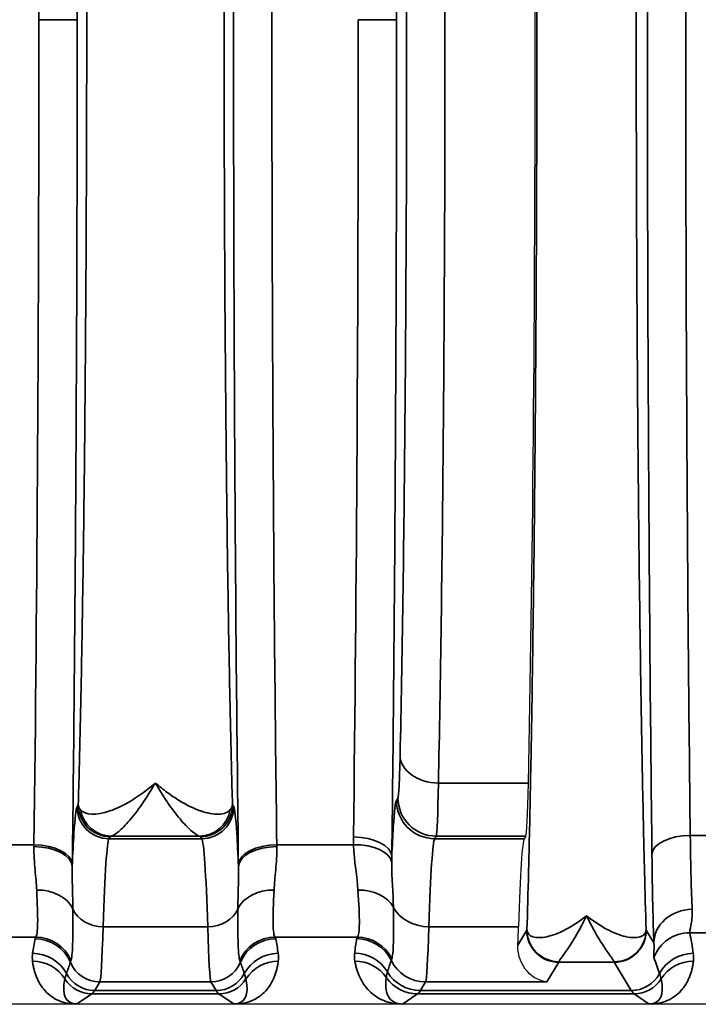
# Model space of a CAD drawing. Header units: millimetres. Extents: x 399 to 6233, y -1870 to 1602.
# Tile 629 of 656: x 5335 to 5346, y 736 to 751. Entities that reach past the tile are written whole.
import ezdxf

# ---------------------------------------------------------------- set-up
doc = ezdxf.new("R2010")
doc.units = ezdxf.units.MM
for name, color, linetype, lineweight in [('AM_5', 3, 'Continuous', 25), ('可見 (ISO)', 7, 'Continuous', 25), ('窄部可見 (ISO)', 7, 'Continuous', 35)]:
    doc.layers.add(name, color=color, linetype=linetype, lineweight=lineweight)
doc.styles.add('尺寸標註', font='romans.shx', dxfattribs={"bigfont": 'CHINESET.SHX'})
doc.dimstyles.new('CNS1$0', dxfattribs={"dimtxt": 2.5, "dimasz": 2.5, "dimexe": 1, "dimexo": 1, "dimgap": 1.5, "dimtad": 1, "dimtoh": 1, "dimdec": 1, "dimdsep": 46, "dimtxsty": '尺寸標註', "dimcen": 0, "dimclrd": 2, "dimclre": 2, "dimclrt": 1, "dimadec": 0, "dimazin": 2, "dimtp": 0.1, "dimtm": 0.1, "dimtfac": 0.71, "dimtdec": 1, "dimtmove": 0, "dimatfit": 0, "dimfxl": 0, "dimlwd": 13, "dimlwe": 13, "dimarcsym": 0})

# ---------------------------------------------------------------- blocks, each defined once
blk = doc.blocks.new('*D307')
at = {"layer": 'AM_5', "color": 2, "lineweight": 13}
for p, q in [((5314.686, 750.079), (5314.686, 719.715)), ((5530.199, 744.193), (5530.199, 719.715)), ((5317.186, 720.715), (5527.699, 720.715))]:
    blk.add_line(p, q, dxfattribs=at)
at = {"layer": 'AM_5', "color": 2, "lineweight": -2}
for points in [[(5317.186, 721.132), (5317.186, 720.298), (5314.686, 720.715)], [(5527.699, 721.132), (5527.699, 720.298), (5530.199, 720.715)]]:
    blk.add_solid(points, dxfattribs=at)
at = {"layer": 'Defpoints', "color": 0, "lineweight": -2}
for p in [(5314.686, 751.079), (5530.199, 745.193), (5530.199, 720.715)]:
    blk.add_point(p, dxfattribs=at)
at = {"layer": 'AM_5', "color": 1, "insert": (5422.443, 723.465), "char_height": 2.5, "attachment_point": 5, "style": '尺寸標註'}
blk.add_mtext('215.5', dxfattribs=at)

msp = doc.modelspace()

# ---------------------------------------------------------------- linework, layer by layer
at = {"layer": '可見 (ISO)'}
for p, q in [((5342.935, 738.305), (5342.911, 738.265)), ((5336.296, 736.329), (5336.296, 736.329)), ((5337.976, 736.329), (5337.976, 736.329)), ((5341.395, 736.329), (5341.395, 736.329)), ((5435.136, 735.679), (5330.636, 735.679))]:
    msp.add_line(p, q, dxfattribs=at)
for centre, major_axis, ratio, start_param, end_param in [((5342.736, 751.079), (0, -16.531), 0.020947, 0.763507, 2.378086), ((5342.932, 741.304), (0, -3), 0.020947, 0.034907, 0.763507), ((5342.916, 730.27), (0, 8), 0.020947, 0.034907, 0.596976), ((5342.763, 741.023), (0, -5.001), 0.020942, 0.485675, 0.596874)]:
    msp.add_ellipse(centre, major_axis=major_axis, ratio=ratio, start_param=start_param, end_param=end_param, dxfattribs=at)
for points, knots in [([(5343.267, 736.025), (5343.163, 736.037), (5343.049, 736.089), (5342.871, 736.286), (5342.805, 736.429), (5342.812, 736.6)], [-0.6655719, -0.6655719, -0.6655719, -0.6655719, -0.555783, -0.555783, -0.4460779, -0.4460779, -0.4460779, -0.4460779]), ([(5335.903, 735.679), (5335.899, 735.679), (5335.894, 735.679), (5335.889, 735.679), (5335.882, 735.679), (5335.874, 735.679), (5335.867, 735.679)], [-0.00000491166, -0.00000491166, -0.00000491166, -0.00000491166, 0.00001268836, 0.00001268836, 0.00001268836, 0.00003478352, 0.00003478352, 0.00003478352, 0.00003478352]), ([(5338.405, 735.679), (5338.398, 735.679), (5338.391, 735.679), (5338.384, 735.679), (5338.379, 735.679), (5338.374, 735.679), (5338.369, 735.679)], [0.00000000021, 0.00000000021, 0.00000000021, 0.00000000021, 0.00002113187, 0.00002113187, 0.00002113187, 0.0000394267, 0.0000394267, 0.0000394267, 0.0000394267]), ([(5341.003, 735.679), (5341.003, 735.679), (5341.003, 735.679), (5341.003, 735.679), (5341.003, 735.679), (5341.003, 735.679), (5341.003, 735.679), (5341.002, 735.679), (5340.999, 735.679), (5340.992, 735.679), (5340.989, 735.679), (5340.979, 735.679), (5340.973, 735.679), (5340.966, 735.679)], [-0.005146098, -0.005146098, -0.005146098, -0.005146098, -0.004810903, -0.004810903, -0.004628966, -0.004628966, -0.004600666, -0.004600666, -0.003063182, -0.003063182, -0.002040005, -0.002040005, 0, 0, 0, 0]), ([(5344.905, 735.679), (5344.898, 735.679), (5344.891, 735.679), (5344.884, 735.679), (5344.879, 735.679), (5344.874, 735.679), (5344.869, 735.679)], [0.00000000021, 0.00000000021, 0.00000000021, 0.00000000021, 0.00002113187, 0.00002113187, 0.00002113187, 0.0000394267, 0.0000394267, 0.0000394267, 0.0000394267])]:
    msp.add_open_spline(points, degree=3, knots=knots, dxfattribs=at)
at = {"layer": '窄部可見 (ISO)'}
for p, q in [((5335.313, 751.079), (5335.913, 751.079)), ((5340.313, 751.079), (5340.913, 751.079)), ((5341.567, 739.136), (5342.976, 739.136)), ((5340.91, 738.865), (5340.935, 738.905)), ((5335.91, 738.765), (5335.929, 738.796)), ((5338.343, 738.796), (5338.362, 738.765)), ((5336.429, 738.296), (5336.41, 738.265)), ((5336.41, 738.265), (5337.862, 738.265)), ((5337.822, 738.305), (5336.45, 738.305)), ((5337.862, 738.265), (5337.843, 738.296)), ((5341.534, 738.305), (5341.51, 738.265)), ((5341.51, 738.265), (5342.911, 738.265)), ((5342.935, 738.305), (5341.534, 738.305)), ((5345.51, 738.317), (5345.762, 738.317)), ((5334.037, 738.169), (5335.236, 738.169)), ((5339.037, 738.169), (5340.238, 738.169)), ((5337.956, 736.886), (5336.316, 736.886)), ((5342.822, 736.886), (5341.415, 736.886)), ((5342.812, 736.6), (5342.951, 736.832)), ((5344.821, 736.832), (5344.94, 736.634)), ((5335.263, 736.724), (5334.01, 736.724)), ((5340.299, 736.724), (5339.01, 736.724)), ((5345.77, 736.794), (5345.502, 736.794)), ((5343.451, 736.332), (5343.267, 736.025)), ((5344.321, 736.332), (5343.451, 736.332)), ((5344.587, 735.889), (5344.321, 736.332)), ((5336.267, 736.025), (5336.186, 735.889)), ((5336.186, 735.889), (5338.087, 735.889)), ((5338.006, 736.025), (5336.267, 736.025)), ((5338.087, 735.889), (5338.006, 736.025)), ((5341.367, 736.025), (5341.285, 735.889)), ((5341.285, 735.889), (5344.587, 735.889)), ((5343.267, 736.025), (5341.367, 736.025)), ((5336.142, 735.838), (5335.903, 735.679)), ((5338.131, 735.838), (5336.142, 735.838)), ((5338.369, 735.679), (5338.131, 735.838)), ((5341.242, 735.838), (5341.003, 735.679)), ((5344.631, 735.838), (5341.242, 735.838)), ((5344.869, 735.679), (5344.631, 735.838))]:
    msp.add_line(p, q, dxfattribs=at)
for centre, major_axis, ratio, start_param, end_param in [((5334.776, 751.079), (0, 25), 0.02145, 4.712389, 5.255001), ((5334.776, 751.079), (0, 25), 0.02145, 4.169777, 4.712389), ((5339.776, 751.079), (0, 25), 0.02145, 4.175555, 4.712389), ((5341.567, 739.57), (-0.6, 0.013), 0.722333, 0.030288, 1.586603), ((5341.51, 738.865), (0.515, -0.309), 0.999172, 3.682263, 5.252328), ((5341.534, 738.905), (0.515, -0.309), 0.999172, 3.682263, 5.252328), ((5336.41, 738.765), (-0.429, 0.257), 0.999172, 0.54067, 2.110736), ((5336.45, 738.805), (0.117, -0.486), 0.989056, 4.648351, 6.04438), ((5337.822, 738.805), (-0.117, -0.486), 0.989056, 0.238805, 1.634834), ((5337.862, 738.765), (0.429, 0.257), 0.999172, 4.17245, 5.742515), ((5336.417, 730.267), (0, 8.003), 0.022251, 0.034889, 0.596848), ((5337.856, 730.267), (0, 8.003), 0.022251, 5.686337, 6.248296), ((5340.237, 737.986), (0.6, -0.007), 0.511389, 0.024373, 1.577171), ((5341.517, 730.267), (0, 8.003), 0.022512, 0.034888, 0.596845), ((5345.51, 738.022), (-0.6, -0.007), 0.49083, 4.706597, 6.259146), ((5345.566, 739.391), (-0.007, 2.58), 0.02502, 2.000071, 2.615298), ((5335.187, 739.328), (-0.008, -2.508), 0.023353, 1.078711, 1.090792), ((5335.235, 737.827), (0.6, -0.008), 0.525274, 0.024614, 1.577589), ((5335.236, 737.86), (0.6, -0.008), 0.516344, 0.024457, 1.577318), ((5339.037, 737.86), (-0.6, -0.008), 0.516344, 4.705867, 6.258728), ((5339.037, 737.827), (-0.6, -0.008), 0.525274, 4.705596, 6.258572), ((5339.085, 739.328), (-0.008, 2.508), 0.023352, 2.050797, 2.062878), ((5340.238, 737.86), (0.6, 0.017), 0.516223, 0.059539, 1.556187), ((5344.966, 739.311), (0.007, -3.096), 0.02085, 5.141677, 5.75691), ((5335.787, 739.25), (-0.008, -3.01), 0.019461, 1.078666, 1.090768), ((5338.485, 739.25), (-0.008, 3.01), 0.019461, 2.050821, 2.062922), ((5335.278, 737.01), (0.6, 0.023), 0.752166, 0.306707, 1.54183), ((5338.994, 737.01), (-0.6, 0.023), 0.752166, 4.741355, 5.976479), ((5340.308, 737.011), (0.599, 0.031), 0.751758, 0.356231, 1.532192), ((5336.316, 737.3), (-0.5, 0.015), 0.826915, 0.361643, 1.596274), ((5337.956, 737.3), (0.5, 0.015), 0.826915, 4.686911, 5.921542), ((5341.415, 737.383), (0.6, -0.018), 0.826915, 3.562919, 4.737867), ((5345.54, 736.634), (-0.6, -0.023), 0.876399, 4.678969, 6.239685), ((5336.269, 740.139), (-0.005, -4.117), 0.020515, 0.038068, 0.660085), ((5338.004, 740.139), (0.005, -4.117), 0.020515, 5.6231, 6.245118), ((5341.369, 740.139), (-0.005, -4.117), 0.020059, 0.038066, 0.660084), ((5342.948, 738.584), (-0.002, 1.753), 0.025123, 3.183353, 3.233238), ((5343.451, 736.832), (0.429, -0.257), 0.999172, 3.682263, 5.252328), ((5343.453, 736.838), (-0.482, 0.132), 0.996844, 0.266973, 1.836165), ((5344.321, 736.832), (-0.429, -0.257), 0.999172, 1.030857, 2.600922), ((5344.825, 738.653), (0.002, 1.823), 0.02465, 3.05168, 3.10063), ((5335.993, 737.211), (0.583, 1.898), 0.300773, 1.934401, 2.061197), ((5346.93, 736.693), (-11.679, 0), 0.058758, 6.23842, 6.27237), ((5335.252, 736.101), (0.59, -0.11), 0.998212, 0.579882, 1.754795), ((5335.263, 736.125), (0.477, -0.364), 0.997266, 1.053258, 2.22233), ((5339.01, 736.125), (0.477, 0.364), 0.997266, 0.919263, 2.088334), ((5339.021, 736.101), (0.59, 0.11), 0.998212, 1.386797, 2.56171), ((5327.342, 736.693), (11.679, 0), 0.058758, 0.010815, 0.044766), ((5338.28, 737.211), (-0.583, 1.898), 0.300773, 4.221988, 4.348784), ((5341.131, 737.361), (0.629, 2.073), 0.310752, 1.987716, 2.105822), ((5350.357, 736.695), (-10.07, 0), 0.058758, 6.234735, 6.273976), ((5340.287, 736.102), (0.593, -0.094), 0.998229, 0.609389, 1.728149), ((5340.299, 736.125), (0.462, -0.383), 0.997094, 1.147203, 2.260656), ((5345.502, 736.195), (0.588, 0.12), 0.998201, 1.369933, 2.582126), ((5344.781, 737.228), (-0.587, 1.898), 0.297416, 4.213099, 4.391173), ((5335.213, 735.75), (0.595, 0.075), 0.998245, 0.438747, 1.445107), ((5335.215, 735.873), (0.594, -0.083), 0.998238, 0.627947, 1.709607), ((5338.817, 744.149), (-3.014, -7.827), 0.001618, 6.189135, 6.234176), ((5335.456, 744.149), (3.014, -7.827), 0.001618, 0.049009, 0.09405), ((5339.058, 735.873), (0.594, 0.083), 0.998238, 1.431986, 2.513646), ((5339.06, 735.75), (0.595, -0.075), 0.998245, 1.696485, 2.702846), ((5340.256, 735.873), (0.596, -0.067), 0.99825, 0.651925, 1.682859), ((5340.259, 735.75), (0.591, 0.105), 0.998218, 0.435215, 1.395105), ((8200.757, 733.619), (-2860.258, 0.716), 0.046839, 6.268046, 6.269403), ((5344.998, 743.962), (-4.172, -7.61), 0.009939, 6.191319, 6.234418), ((5341.367, 736.624), (0.515, -0.309), 0.999172, 4.133206, 5.252328), ((5343.449, 739.33), (0, -3), 0.017456, 0.034907, 0.07668), ((5344.323, 739.33), (0, -3), 0.017456, 6.206505, 6.248279), ((5344.134, 737.144), (1.006, -2.097), 0.194686, 0.988663, 1.119241), ((5345.558, 735.873), (0.594, 0.083), 0.998238, 1.431986, 2.513646), ((5345.56, 735.75), (0.595, -0.075), 0.998245, 1.696485, 2.702846), ((8463.666, 733.131), (-3128.282, 0.854), 0.045755, 6.266788, 6.268029), ((5336.267, 736.524), (-0.429, 0.257), 0.999172, 0.935442, 2.110736), ((5338.006, 736.524), (0.429, 0.257), 0.999172, 4.17245, 5.347743), ((2210.606, 733.131), (3128.282, 0.854), 0.045755, 0.015157, 0.016397), ((5336.417, 736.521), (-0.641, -0.802), 0.399262, 5.585689, 6.592352), ((5336.142, 736.338), (-0.277, 0.416), 0.999683, 1.546818, 2.553481), ((5336.186, 736.389), (-0.429, 0.257), 0.999172, 1.028727, 2.110736), ((5338.087, 736.389), (0.429, 0.257), 0.999172, 4.17245, 5.254458), ((5338.131, 736.338), (0.277, 0.416), 0.999683, 3.729704, 4.736367), ((5337.856, 736.521), (0.641, -0.802), 0.399262, 5.974018, 6.980681), ((5341.242, 736.438), (0.333, -0.499), 0.999683, 4.734949, 5.695074), ((5341.285, 736.489), (0.515, -0.309), 0.999172, 4.221065, 5.252328), ((5344.587, 736.389), (-0.429, -0.257), 0.999172, 1.030857, 2.112865), ((5344.631, 736.338), (-0.277, -0.416), 0.999683, 0.588111, 1.594775), ((5344.356, 736.521), (0.641, -0.802), 0.399262, 5.974018, 6.980681), ((5336.113, 835.872), (0, -100.043), 0.020838, 0.01396, 0.034899), ((5338.16, 835.872), (0, -100.043), 0.020838, 6.248286, 6.269226), ((5341.213, 835.872), (0, -100.043), 0.020817, 0.01396, 0.034899), ((5344.66, 835.872), (0, -100.043), 0.020838, 6.248286, 6.269226)]:
    msp.add_ellipse(centre, major_axis=major_axis, ratio=ratio, start_param=start_param, end_param=end_param, dxfattribs=at)
for points, knots in [([(5342.954, 736.838), (5342.962, 737.123), (5342.97, 737.426), (5342.978, 737.739), (5342.981, 737.872), (5342.985, 738.009), (5342.988, 738.149), (5342.999, 738.616), (5343.009, 739.114), (5343.019, 739.637), (5343.028, 740.159), (5343.037, 740.706), (5343.045, 741.276), (5343.053, 741.847), (5343.061, 742.444), (5343.068, 743.059), (5343.07, 743.271), (5343.072, 743.486), (5343.074, 743.703), (5343.078, 744.113), (5343.082, 744.53), (5343.085, 744.954), (5343.09, 745.603), (5343.095, 746.27), (5343.098, 746.95), (5343.105, 748.311), (5343.109, 749.688), (5343.109, 751.079), (5343.109, 752.469), (5343.105, 753.846), (5343.098, 755.207), (5343.095, 755.888), (5343.09, 756.555), (5343.085, 757.203), (5343.082, 757.627), (5343.078, 758.045), (5343.074, 758.455), (5343.072, 758.671), (5343.07, 758.886), (5343.068, 759.099), (5343.061, 759.714), (5343.053, 760.311), (5343.045, 760.881), (5343.037, 761.452), (5343.028, 761.998), (5343.019, 762.521), (5343.009, 763.043), (5342.999, 763.541), (5342.988, 764.008), (5342.985, 764.148), (5342.981, 764.285), (5342.978, 764.419), (5342.97, 764.731), (5342.962, 765.034), (5342.954, 765.32)], [0.0264933, 0.0264933, 0.0264933, 0.0264933, 0.0679433, 0.0679433, 0.0679433, 0.0856819, 0.0856819, 0.0856819, 0.1448706, 0.1448706, 0.1448706, 0.2040592, 0.2040592, 0.2040592, 0.2632479, 0.2632479, 0.2632479, 0.2837247, 0.2837247, 0.2837247, 0.3224365, 0.3224365, 0.3224365, 0.3816251, 0.3816251, 0.3816251, 0.5, 0.5, 0.5, 0.6183797, 0.6183797, 0.6183797, 0.6775684, 0.6775684, 0.6775684, 0.7162875, 0.7162875, 0.7162875, 0.736757, 0.736757, 0.736757, 0.7959457, 0.7959457, 0.7959457, 0.8551343, 0.8551343, 0.8551343, 0.914323, 0.914323, 0.914323, 0.9320642, 0.9320642, 0.9320642, 0.9735116, 0.9735116, 0.9735116, 0.9735116]), ([(5344.819, 765.32), (5344.81, 765.034), (5344.802, 764.731), (5344.794, 764.419), (5344.791, 764.285), (5344.788, 764.148), (5344.784, 764.008), (5344.773, 763.541), (5344.763, 763.043), (5344.754, 762.521), (5344.744, 761.998), (5344.735, 761.452), (5344.727, 760.881), (5344.719, 760.311), (5344.711, 759.714), (5344.705, 759.099), (5344.702, 758.886), (5344.7, 758.671), (5344.698, 758.455), (5344.694, 758.045), (5344.69, 757.628), (5344.687, 757.204), (5344.682, 756.555), (5344.678, 755.888), (5344.674, 755.207), (5344.667, 753.846), (5344.664, 752.469), (5344.664, 751.079), (5344.664, 749.688), (5344.667, 748.312), (5344.674, 746.95), (5344.678, 746.269), (5344.682, 745.603), (5344.687, 744.954), (5344.69, 744.53), (5344.694, 744.113), (5344.698, 743.703), (5344.7, 743.486), (5344.702, 743.272), (5344.705, 743.059), (5344.711, 742.444), (5344.719, 741.847), (5344.727, 741.276), (5344.735, 740.706), (5344.744, 740.159), (5344.754, 739.637), (5344.763, 739.114), (5344.773, 738.616), (5344.784, 738.149), (5344.788, 738.009), (5344.791, 737.872), (5344.794, 737.739), (5344.802, 737.426), (5344.81, 737.123), (5344.819, 736.837)], [0.0264933, 0.0264933, 0.0264933, 0.0264933, 0.0679433, 0.0679433, 0.0679433, 0.0856819, 0.0856819, 0.0856819, 0.1448706, 0.1448706, 0.1448706, 0.2040592, 0.2040592, 0.2040592, 0.2632479, 0.2632479, 0.2632479, 0.2837247, 0.2837247, 0.2837247, 0.3224365, 0.3224365, 0.3224365, 0.3816251, 0.3816251, 0.3816251, 0.5, 0.5, 0.5, 0.6183797, 0.6183797, 0.6183797, 0.6775684, 0.6775684, 0.6775684, 0.7162875, 0.7162875, 0.7162875, 0.736757, 0.736757, 0.736757, 0.7959457, 0.7959457, 0.7959457, 0.8551343, 0.8551343, 0.8551343, 0.914323, 0.914323, 0.914323, 0.9320642, 0.9320642, 0.9320642, 0.9735116, 0.9735116, 0.9735116, 0.9735116]), ([(5335.836, 764.298), (5335.861, 762.315), (5335.88, 760.17), (5335.893, 757.939), (5335.906, 755.709), (5335.913, 753.394), (5335.913, 751.079)], [5.7405735, 5.7405735, 5.7405735, 5.7405735, 6.0118794, 6.0118794, 6.0118794, 6.2831853, 6.2831853, 6.2831853, 6.2831853]), ([(5338.437, 737.86), (5338.412, 739.842), (5338.392, 741.988), (5338.379, 744.218), (5338.366, 746.449), (5338.36, 748.764), (5338.36, 751.079), (5338.36, 753.394), (5338.366, 755.709), (5338.379, 757.939), (5338.392, 760.17), (5338.412, 762.315), (5338.437, 764.298)], [2.598981, 2.598981, 2.598981, 2.598981, 2.870287, 2.870287, 2.870287, 3.141593, 3.141593, 3.141593, 3.412899, 3.412899, 3.412899, 3.684204, 3.684204, 3.684204, 3.684204]), ([(5340.837, 764.171), (5340.862, 762.203), (5340.881, 760.077), (5340.893, 757.868), (5340.906, 755.66), (5340.913, 753.369), (5340.913, 751.079)], [5.7463508, 5.7463508, 5.7463508, 5.7463508, 6.0147681, 6.0147681, 6.0147681, 6.2831853, 6.2831853, 6.2831853, 6.2831853]), ([(5344.911, 738.022), (5344.887, 740.004), (5344.869, 742.129), (5344.857, 744.33), (5344.845, 746.53), (5344.839, 748.804), (5344.839, 751.079), (5344.839, 753.353), (5344.845, 755.628), (5344.857, 757.828), (5344.869, 760.028), (5344.887, 762.154), (5344.911, 764.136)], [2.628521, 2.628521, 2.628521, 2.628521, 2.885057, 2.885057, 2.885057, 3.141593, 3.141593, 3.141593, 3.398129, 3.398129, 3.398129, 3.654665, 3.654665, 3.654665, 3.654665]), ([(5339.037, 763.988), (5339.012, 762.052), (5338.992, 759.957), (5338.966, 755.6), (5338.96, 753.34), (5338.96, 748.818), (5338.966, 746.557), (5338.992, 742.201), (5339.012, 740.106), (5339.037, 738.169)], [2.598981, 2.598981, 2.598981, 2.598981, 2.870287, 2.870287, 3.141593, 3.141593, 3.412899, 3.412899, 3.684204, 3.684204, 3.684204, 3.684204]), ([(5345.51, 763.841), (5345.487, 761.904), (5345.469, 759.826), (5345.445, 755.525), (5345.439, 753.302), (5345.439, 748.855), (5345.445, 746.632), (5345.469, 742.331), (5345.487, 740.254), (5345.51, 738.317)], [2.628521, 2.628521, 2.628521, 2.628521, 2.885057, 2.885057, 3.141593, 3.141593, 3.398129, 3.398129, 3.654665, 3.654665, 3.654665, 3.654665]), ([(5335.929, 738.796), (5335.94, 739.164), (5335.95, 739.564), (5335.959, 739.974), (5335.968, 740.37), (5335.977, 740.795), (5335.985, 741.239), (5335.993, 741.692), (5336, 742.167), (5336.007, 742.664), (5336.014, 743.161), (5336.021, 743.686), (5336.026, 744.215), (5336.029, 744.476), (5336.032, 744.742), (5336.034, 745.01), (5336.037, 745.283), (5336.039, 745.56), (5336.041, 745.841), (5336.045, 746.396), (5336.049, 746.967), (5336.052, 747.549), (5336.058, 748.713), (5336.061, 749.89), (5336.061, 751.079), (5336.061, 752.268), (5336.058, 753.444), (5336.052, 754.609), (5336.048, 755.485), (5336.042, 756.332), (5336.034, 757.147), (5336.032, 757.416), (5336.029, 757.681), (5336.026, 757.943), (5336.021, 758.471), (5336.014, 758.996), (5336.007, 759.494), (5336, 759.991), (5335.993, 760.466), (5335.985, 760.918), (5335.977, 761.363), (5335.968, 761.788), (5335.959, 762.184), (5335.95, 762.594), (5335.94, 762.993), (5335.929, 763.362)], [0.0294093, 0.0294093, 0.0294093, 0.0294093, 0.089244, 0.089244, 0.089244, 0.1470574, 0.1470574, 0.1470574, 0.2058814, 0.2058814, 0.2058814, 0.2647055, 0.2647055, 0.2647055, 0.2938656, 0.2938656, 0.2938656, 0.3235296, 0.3235296, 0.3235296, 0.3823536, 0.3823536, 0.3823536, 0.5, 0.5, 0.5, 0.6176498, 0.6176498, 0.6176498, 0.7061501, 0.7061501, 0.7061501, 0.735298, 0.735298, 0.735298, 0.794122, 0.794122, 0.794122, 0.8529461, 0.8529461, 0.8529461, 0.9107639, 0.9107639, 0.9107639, 0.9705942, 0.9705942, 0.9705942, 0.9705942]), ([(5338.343, 763.362), (5338.333, 762.993), (5338.323, 762.594), (5338.313, 762.184), (5338.304, 761.788), (5338.296, 761.363), (5338.288, 760.918), (5338.28, 760.466), (5338.272, 759.991), (5338.265, 759.494), (5338.258, 758.996), (5338.252, 758.471), (5338.246, 757.943), (5338.243, 757.681), (5338.241, 757.416), (5338.238, 757.147), (5338.236, 756.874), (5338.233, 756.597), (5338.231, 756.317), (5338.227, 755.761), (5338.223, 755.191), (5338.22, 754.609), (5338.215, 753.445), (5338.212, 752.268), (5338.212, 751.079), (5338.212, 749.89), (5338.215, 748.713), (5338.22, 747.549), (5338.225, 746.673), (5338.231, 745.826), (5338.238, 745.01), (5338.241, 744.742), (5338.243, 744.477), (5338.246, 744.215), (5338.252, 743.686), (5338.258, 743.161), (5338.265, 742.664), (5338.272, 742.167), (5338.28, 741.692), (5338.288, 741.239), (5338.296, 740.795), (5338.304, 740.37), (5338.313, 739.974), (5338.323, 739.564), (5338.333, 739.164), (5338.343, 738.796)], [0.0294093, 0.0294093, 0.0294093, 0.0294093, 0.089244, 0.089244, 0.089244, 0.1470574, 0.1470574, 0.1470574, 0.2058814, 0.2058814, 0.2058814, 0.2647055, 0.2647055, 0.2647055, 0.2938656, 0.2938656, 0.2938656, 0.3235296, 0.3235296, 0.3235296, 0.3823536, 0.3823536, 0.3823536, 0.5, 0.5, 0.5, 0.6176498, 0.6176498, 0.6176498, 0.7061501, 0.7061501, 0.7061501, 0.735298, 0.735298, 0.735298, 0.794122, 0.794122, 0.794122, 0.8529461, 0.8529461, 0.8529461, 0.9107639, 0.9107639, 0.9107639, 0.9705942, 0.9705942, 0.9705942, 0.9705942]), ([(5341.567, 763.021), (5341.584, 762.252), (5341.598, 761.402), (5341.611, 760.488), (5341.624, 759.573), (5341.635, 758.595), (5341.644, 757.572), (5341.652, 756.549), (5341.659, 755.482), (5341.664, 754.393), (5341.668, 753.303), (5341.67, 752.191), (5341.67, 751.079), (5341.67, 749.967), (5341.668, 748.855), (5341.664, 747.765), (5341.659, 746.675), (5341.652, 745.608), (5341.644, 744.586), (5341.635, 743.563), (5341.624, 742.584), (5341.611, 741.67), (5341.598, 740.756), (5341.584, 739.905), (5341.567, 739.136)], [2.334303, 2.334303, 2.334303, 2.334303, 2.536125, 2.536125, 2.536125, 2.737948, 2.737948, 2.737948, 2.93977, 2.93977, 2.93977, 3.141593, 3.141593, 3.141593, 3.343415, 3.343415, 3.343415, 3.545238, 3.545238, 3.545238, 3.74706, 3.74706, 3.74706, 3.948882, 3.948882, 3.948882, 3.948882]), ([(5340.968, 739.57), (5340.984, 740.311), (5340.998, 741.13), (5341.024, 742.893), (5341.035, 743.836), (5341.052, 745.807), (5341.059, 746.835), (5341.068, 748.935), (5341.07, 750.007), (5341.07, 752.151), (5341.068, 753.222), (5341.059, 755.322), (5341.052, 756.351), (5341.035, 758.322), (5341.024, 759.265), (5340.998, 761.027), (5340.984, 761.847), (5340.968, 762.588)], [2.334303, 2.334303, 2.334303, 2.334303, 2.536125, 2.536125, 2.737948, 2.737948, 2.93977, 2.93977, 3.141593, 3.141593, 3.343415, 3.343415, 3.545238, 3.545238, 3.74706, 3.74706, 3.948882, 3.948882, 3.948882, 3.948882]), ([(5335.913, 751.079), (5335.913, 748.764), (5335.906, 746.449), (5335.893, 744.218), (5335.88, 741.988), (5335.861, 739.842), (5335.836, 737.86)], [0, 0, 0, 0, 0.2713059, 0.2713059, 0.2713059, 0.5426118, 0.5426118, 0.5426118, 0.5426118]), ([(5340.913, 751.079), (5340.913, 748.788), (5340.906, 746.498), (5340.893, 744.29), (5340.881, 742.081), (5340.862, 739.955), (5340.837, 737.986)], [0, 0, 0, 0, 0.2684172, 0.2684172, 0.2684172, 0.5368345, 0.5368345, 0.5368345, 0.5368345]), ([(5340.935, 738.905), (5340.941, 738.915), (5340.947, 738.979), (5340.958, 739.206), (5340.963, 739.368), (5340.968, 739.57)], [1.6057029, 1.6057029, 1.6057029, 1.6057029, 1.9700029, 1.9700029, 2.3343029, 2.3343029, 2.3343029, 2.3343029]), ([(5335.963, 738.721), (5336.036, 738.632), (5336.213, 738.627), (5336.424, 738.699), (5336.635, 738.772), (5336.886, 738.922), (5337.136, 739.136)], [0, 0, 0, 0, 0.00119489, 0.00119489, 0.00119489, 0.002389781, 0.002389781, 0.002389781, 0.002389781]), ([(5337.136, 739.136), (5337.065, 739.013), (5336.993, 738.9), (5336.924, 738.802), (5336.856, 738.704), (5336.791, 738.621), (5336.73, 738.55), (5336.668, 738.479), (5336.61, 738.42), (5336.562, 738.379), (5336.513, 738.337), (5336.474, 738.312), (5336.45, 738.305)], [-0.000011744, -0.000011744, -0.000011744, -0.000011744, 0.000565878, 0.000565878, 0.000565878, 0.001135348, 0.001135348, 0.001135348, 0.001714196, 0.001714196, 0.001714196, 0.002298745, 0.002298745, 0.002298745, 0.002298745]), ([(5337.136, 739.136), (5337.199, 739.083), (5337.261, 739.033), (5337.323, 738.988), (5337.385, 738.942), (5337.447, 738.901), (5337.507, 738.865), (5337.623, 738.794), (5337.733, 738.74), (5337.837, 738.703), (5337.84, 738.702), (5337.844, 738.701), (5337.847, 738.7), (5337.95, 738.664), (5338.045, 738.647), (5338.122, 738.649), (5338.125, 738.649), (5338.128, 738.649), (5338.131, 738.649), (5338.21, 738.652), (5338.273, 738.676), (5338.309, 738.721)], [-0.00001134, -0.00001134, -0.00001134, -0.00001134, 0.00028763, 0.00028763, 0.00028763, 0.0005866, 0.0005866, 0.0005866, 0.001165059, 0.001165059, 0.001165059, 0.001184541, 0.001184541, 0.001184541, 0.001762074, 0.001762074, 0.001762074, 0.001782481, 0.001782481, 0.001782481, 0.002380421, 0.002380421, 0.002380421, 0.002380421]), ([(5337.822, 738.305), (5337.799, 738.312), (5337.76, 738.337), (5337.712, 738.378), (5337.664, 738.419), (5337.607, 738.476), (5337.545, 738.547), (5337.484, 738.618), (5337.417, 738.703), (5337.348, 738.802), (5337.279, 738.9), (5337.207, 739.014), (5337.136, 739.136)], [0, 0, 0, 0, 0.000572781, 0.000572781, 0.000572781, 0.001145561, 0.001145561, 0.001145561, 0.001718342, 0.001718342, 0.001718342, 0.002291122, 0.002291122, 0.002291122, 0.002291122]), ([(5340.837, 737.986), (5340.845, 738.164), (5340.853, 738.318), (5340.861, 738.444), (5340.877, 738.695), (5340.894, 738.837), (5340.91, 738.865)], [4.255119, 4.255119, 4.255119, 4.255119, 4.3966774, 4.3966774, 4.3966774, 4.6774824, 4.6774824, 4.6774824, 4.6774824]), ([(5335.835, 737.827), (5335.843, 738.033), (5335.852, 738.208), (5335.861, 738.349), (5335.877, 738.597), (5335.894, 738.737), (5335.91, 738.765)], [4.2369849, 4.2369849, 4.2369849, 4.2369849, 4.3966729, 4.3966729, 4.3966729, 4.6774824, 4.6774824, 4.6774824, 4.6774824]), ([(5335.929, 738.796), (5335.929, 738.796), (5335.929, 738.793), (5335.93, 738.792), (5335.93, 738.79), (5335.93, 738.788), (5335.93, 738.787), (5335.931, 738.784), (5335.932, 738.781), (5335.932, 738.777), (5335.934, 738.771), (5335.936, 738.765), (5335.939, 738.758), (5335.945, 738.746), (5335.953, 738.733), (5335.963, 738.721)], [-0.00000006, -0.00000006, -0.00000006, -0.00000006, 0.0000185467, 0.0000185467, 0.0000185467, 0.0000394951, 0.0000394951, 0.0000394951, 0.0000814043, 0.0000814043, 0.0000814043, 0.0001653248, 0.0001653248, 0.0001653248, 0.0003340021, 0.0003340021, 0.0003340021, 0.0003340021]), ([(5336.429, 738.296), (5336.298, 738.296), (5336.168, 738.35), (5336.076, 738.443), (5335.983, 738.535), (5335.929, 738.665), (5335.929, 738.796)], [0, 0, 0, 0, 0.5, 0.5, 0.5, 1, 1, 1, 1]), ([(5337.843, 738.296), (5337.974, 738.296), (5338.104, 738.35), (5338.197, 738.443), (5338.289, 738.535), (5338.343, 738.665), (5338.343, 738.796)], [0, 0, 0, 0, 0.5, 0.5, 0.5, 1, 1, 1, 1]), ([(5338.362, 738.765), (5338.378, 738.737), (5338.395, 738.597), (5338.411, 738.349), (5338.42, 738.208), (5338.429, 738.033), (5338.437, 737.827)], [4.7472956, 4.7472956, 4.7472956, 4.7472956, 5.0281051, 5.0281051, 5.0281051, 5.1877931, 5.1877931, 5.1877931, 5.1877931]), ([(5335.278, 737.461), (5335.274, 737.56), (5335.263, 737.667), (5335.253, 737.78), (5335.243, 737.894), (5335.233, 738.014), (5335.235, 738.143)], [0, 0, 0, 0, 0.000446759, 0.000446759, 0.000446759, 0.000893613, 0.000893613, 0.000893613, 0.000893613]), ([(5339.037, 738.143), (5339.039, 738.014), (5339.03, 737.894), (5339.02, 737.78), (5339.01, 737.667), (5338.999, 737.56), (5338.994, 737.461)], [0, 0, 0, 0, 0.000446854, 0.000446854, 0.000446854, 0.000893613, 0.000893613, 0.000893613, 0.000893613]), ([(5335.835, 737.827), (5335.833, 737.714), (5335.835, 737.606), (5335.838, 737.5), (5335.841, 737.387), (5335.844, 737.276), (5335.844, 737.168)], [0.000000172, 0.000000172, 0.000000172, 0.000000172, 0.000500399, 0.000500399, 0.000500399, 0.001035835, 0.001035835, 0.001035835, 0.001035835]), ([(5338.428, 737.168), (5338.428, 737.276), (5338.431, 737.387), (5338.434, 737.5), (5338.437, 737.606), (5338.44, 737.714), (5338.437, 737.827)], [0, 0, 0, 0, 0.000535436, 0.000535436, 0.000535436, 0.001035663, 0.001035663, 0.001035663, 0.001035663]), ([(5335.263, 736.724), (5335.281, 736.743), (5335.291, 736.817), (5335.293, 736.943), (5335.295, 737.069), (5335.288, 737.242), (5335.278, 737.461)], [0, 0, 0, 0, 0.000987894, 0.000987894, 0.000987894, 0.001975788, 0.001975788, 0.001975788, 0.001975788]), ([(5338.994, 737.461), (5338.984, 737.242), (5338.977, 737.068), (5338.979, 736.942), (5338.981, 736.816), (5338.992, 736.743), (5339.01, 736.724)], [0, 0, 0, 0, 0.000987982, 0.000987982, 0.000987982, 0.001975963, 0.001975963, 0.001975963, 0.001975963]), ([(5340.299, 736.724), (5340.318, 736.743), (5340.329, 736.819), (5340.33, 737.068), (5340.322, 737.246), (5340.308, 737.462)], [0, 0, 0, 0, 0.00099613, 0.00099613, 0.001992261, 0.001992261, 0.001992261, 0.001992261]), ([(5335.844, 737.168), (5335.846, 736.937), (5335.845, 736.753), (5335.841, 736.615), (5335.836, 736.477), (5335.827, 736.391), (5335.815, 736.358)], [0, 0, 0, 0, 0.001125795, 0.001125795, 0.001125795, 0.00225159, 0.00225159, 0.00225159, 0.00225159]), ([(5338.458, 736.357), (5338.446, 736.391), (5338.437, 736.477), (5338.427, 736.752), (5338.427, 736.937), (5338.428, 737.168)], [0, 0, 0, 0, 0.001138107, 0.001138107, 0.002276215, 0.002276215, 0.002276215, 0.002276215]), ([(5340.862, 737.197), (5340.865, 736.968), (5340.866, 736.779), (5340.863, 736.643), (5340.859, 736.507), (5340.85, 736.42), (5340.836, 736.388)], [0.001060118, 0.001060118, 0.001060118, 0.001060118, 0.002188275, 0.002188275, 0.002188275, 0.003316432, 0.003316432, 0.003316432, 0.003316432]), ([(5345.54, 737.159), (5345.545, 737.052), (5345.531, 736.968), (5345.508, 736.846), (5345.499, 736.807), (5345.502, 736.794)], [0, 0, 0, 0, 0.000661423, 0.000661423, 0.001322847, 0.001322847, 0.001322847, 0.001322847]), ([(5342.954, 736.838), (5342.957, 736.786), (5342.992, 736.749), (5343.047, 736.731), (5343.102, 736.713), (5343.178, 736.713), (5343.265, 736.732), (5343.439, 736.769), (5343.663, 736.881), (5343.886, 737.061)], [-0.00000006, -0.00000006, -0.00000006, -0.00000006, 0.000531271, 0.000531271, 0.000531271, 0.001062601, 0.001062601, 0.001062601, 0.002125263, 0.002125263, 0.002125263, 0.002125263]), ([(5343.886, 737.061), (5343.788, 736.856), (5343.689, 736.689), (5343.567, 736.505), (5343.531, 736.454), (5343.475, 736.378), (5343.456, 736.352), (5343.453, 736.339)], [-0.000011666, -0.000011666, -0.000011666, -0.000011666, 0.000975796, 0.000975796, 0.001469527, 0.001469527, 0.001963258, 0.001963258, 0.001963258, 0.001963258]), ([(5343.886, 737.061), (5344.105, 736.885), (5344.322, 736.774), (5344.496, 736.734), (5344.5, 736.734), (5344.503, 736.733), (5344.507, 736.732), (5344.592, 736.714), (5344.666, 736.713), (5344.72, 736.73), (5344.722, 736.73), (5344.724, 736.731), (5344.725, 736.731), (5344.739, 736.736), (5344.751, 736.741), (5344.762, 736.748), (5344.773, 736.754), (5344.782, 736.762), (5344.79, 736.771), (5344.799, 736.78), (5344.806, 736.79), (5344.811, 736.802), (5344.813, 736.808), (5344.815, 736.814), (5344.817, 736.821), (5344.818, 736.826), (5344.818, 736.835), (5344.819, 736.837)], [-0.000011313, -0.000011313, -0.000011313, -0.000011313, 0.001030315, 0.001030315, 0.001030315, 0.001050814, 0.001050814, 0.001050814, 0.001565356, 0.001565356, 0.001565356, 0.001581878, 0.001581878, 0.001581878, 0.001711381, 0.001711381, 0.001711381, 0.001843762, 0.001843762, 0.001843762, 0.001984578, 0.001984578, 0.001984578, 0.002055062, 0.002055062, 0.002055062, 0.002112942, 0.002112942, 0.002112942, 0.002112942]), ([(5344.319, 736.339), (5344.319, 736.34), (5344.319, 736.34), (5344.319, 736.34), (5344.318, 736.341), (5344.318, 736.342), (5344.318, 736.343), (5344.317, 736.345), (5344.316, 736.348), (5344.314, 736.35), (5344.312, 736.355), (5344.308, 736.36), (5344.304, 736.367), (5344.296, 736.379), (5344.284, 736.395), (5344.27, 736.415), (5344.243, 736.453), (5344.206, 736.504), (5344.165, 736.566), (5344.124, 736.627), (5344.079, 736.699), (5344.032, 736.782), (5343.985, 736.865), (5343.935, 736.959), (5343.886, 737.061)], [0, 0, 0, 0, 0.000015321, 0.000015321, 0.000015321, 0.000050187, 0.000050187, 0.000050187, 0.000112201, 0.000112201, 0.000112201, 0.000236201, 0.000236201, 0.000236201, 0.000484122, 0.000484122, 0.000484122, 0.000978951, 0.000978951, 0.000978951, 0.001470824, 0.001470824, 0.001470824, 0.001961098, 0.001961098, 0.001961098, 0.001961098]), ([(5344.819, 736.837), (5344.818, 736.707), (5344.765, 736.578), (5344.672, 736.485), (5344.58, 736.393), (5344.45, 736.339), (5344.319, 736.339)], [0.0001763, 0.0001763, 0.0001763, 0.0001763, 0.5, 0.5, 0.5, 1, 1, 1, 1]), ([(5344.94, 736.405), (5344.936, 736.417), (5344.937, 736.441), (5344.939, 736.479), (5344.939, 736.48), (5344.939, 736.481), (5344.939, 736.482), (5344.942, 736.519), (5344.945, 736.569), (5344.94, 736.634)], [0, 0, 0, 0, 0.000774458, 0.000774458, 0.000774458, 0.000793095, 0.000793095, 0.000793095, 0.001548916, 0.001548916, 0.001548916, 0.001548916]), ([(5335.867, 735.679), (5335.831, 735.68), (5335.795, 735.684), (5335.759, 735.691), (5335.712, 735.7), (5335.667, 735.714), (5335.623, 735.732), (5335.542, 735.767), (5335.469, 735.819), (5335.409, 735.885), (5335.353, 735.947), (5335.308, 736.021), (5335.276, 736.1), (5335.26, 736.139), (5335.247, 736.18), (5335.237, 736.22), (5335.231, 736.241), (5335.227, 736.261), (5335.223, 736.283), (5335.219, 736.304), (5335.215, 736.326), (5335.213, 736.349)], [0.0321682, 0.0321682, 0.0321682, 0.0321682, 0.1368507, 0.1368507, 0.1368507, 0.2737771, 0.2737771, 0.2737771, 0.5290847, 0.5290847, 0.5290847, 0.7702868, 0.7702868, 0.7702868, 0.8883026, 0.8883026, 0.8883026, 0.9470384, 0.9470384, 0.9470384, 1.0057239, 1.0057239, 1.0057239, 1.0057239]), ([(5339.06, 736.349), (5339.057, 736.326), (5339.053, 736.304), (5339.049, 736.283), (5339.045, 736.261), (5339.041, 736.241), (5339.036, 736.22), (5339.025, 736.18), (5339.012, 736.139), (5338.997, 736.1), (5338.964, 736.021), (5338.92, 735.947), (5338.863, 735.885), (5338.803, 735.819), (5338.73, 735.767), (5338.649, 735.732), (5338.606, 735.714), (5338.56, 735.7), (5338.513, 735.691), (5338.478, 735.684), (5338.441, 735.68), (5338.405, 735.679)], [5.2774615, 5.2774615, 5.2774615, 5.2774615, 5.3361469, 5.3361469, 5.3361469, 5.3948827, 5.3948827, 5.3948827, 5.5128985, 5.5128985, 5.5128985, 5.7541006, 5.7541006, 5.7541006, 6.0094082, 6.0094082, 6.0094082, 6.1463346, 6.1463346, 6.1463346, 6.2510171, 6.2510171, 6.2510171, 6.2510171]), ([(5340.966, 735.679), (5340.878, 735.682), (5340.792, 735.699), (5340.712, 735.732), (5340.627, 735.766), (5340.549, 735.817), (5340.484, 735.883), (5340.423, 735.944), (5340.374, 736.018), (5340.336, 736.099), (5340.318, 736.138), (5340.302, 736.179), (5340.289, 736.221), (5340.283, 736.242), (5340.277, 736.263), (5340.272, 736.284), (5340.267, 736.305), (5340.263, 736.327), (5340.259, 736.349)], [3.1723513, 3.1723513, 3.1723513, 3.1723513, 3.4034885, 3.4034885, 3.4034885, 3.6496995, 3.6496995, 3.6496995, 3.8803063, 3.8803063, 3.8803063, 3.9915494, 3.9915494, 3.9915494, 4.0463878, 4.0463878, 4.0463878, 4.1007779, 4.1007779, 4.1007779, 4.1007779]), ([(5345.56, 736.349), (5345.557, 736.326), (5345.553, 736.304), (5345.549, 736.283), (5345.545, 736.261), (5345.541, 736.241), (5345.536, 736.22), (5345.525, 736.18), (5345.512, 736.139), (5345.497, 736.1), (5345.464, 736.021), (5345.42, 735.947), (5345.363, 735.885), (5345.303, 735.819), (5345.23, 735.767), (5345.149, 735.732), (5345.106, 735.714), (5345.06, 735.7), (5345.013, 735.691), (5344.978, 735.684), (5344.941, 735.68), (5344.905, 735.679)], [5.2774615, 5.2774615, 5.2774615, 5.2774615, 5.3361469, 5.3361469, 5.3361469, 5.3948827, 5.3948827, 5.3948827, 5.5128985, 5.5128985, 5.5128985, 5.7541006, 5.7541006, 5.7541006, 6.0094082, 6.0094082, 6.0094082, 6.1463346, 6.1463346, 6.1463346, 6.2510171, 6.2510171, 6.2510171, 6.2510171]), ([(5335.744, 736.155), (5335.739, 736.139), (5335.735, 736.125), (5335.73, 736.111), (5335.726, 736.097), (5335.722, 736.083), (5335.719, 736.071)], [0, 0, 0, 0, 0.001000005, 0.001000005, 0.001000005, 0.002089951, 0.002089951, 0.002089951, 0.002089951]), ([(5338.553, 736.071), (5338.55, 736.082), (5338.547, 736.095), (5338.543, 736.108), (5338.539, 736.122), (5338.534, 736.138), (5338.528, 736.155)], [0, 0, 0, 0, 0.001000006, 0.001000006, 0.001000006, 0.00208995, 0.00208995, 0.00208995, 0.00208995]), ([(5340.75, 736.094), (5340.748, 736.08), (5340.747, 736.067), (5340.746, 736.054), (5340.744, 736.041), (5340.743, 736.028), (5340.743, 736.015), (5340.742, 735.989), (5340.742, 735.964), (5340.744, 735.939), (5340.749, 735.889), (5340.761, 735.843), (5340.78, 735.805), (5340.801, 735.765), (5340.83, 735.733), (5340.867, 735.712), (5340.906, 735.689), (5340.953, 735.679), (5341.003, 735.679)], [2.1824074, 2.1824074, 2.1824074, 2.1824074, 2.2369219, 2.2369219, 2.2369219, 2.2918591, 2.2918591, 2.2918591, 2.4032229, 2.4032229, 2.4032229, 2.6337552, 2.6337552, 2.6337552, 2.879414, 2.879414, 2.879414, 3.1424948, 3.1424948, 3.1424948, 3.1424948]), ([(5340.771, 736.181), (5340.765, 736.162), (5340.761, 736.145), (5340.757, 736.128), (5340.754, 736.116), (5340.752, 736.105), (5340.75, 736.094)], [0, 0, 0, 0, 0.001200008, 0.001200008, 0.001200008, 0.002089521, 0.002089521, 0.002089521, 0.002089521]), ([(5345.053, 736.071), (5345.05, 736.082), (5345.047, 736.095), (5345.043, 736.108), (5345.039, 736.122), (5345.034, 736.138), (5345.028, 736.155)], [0, 0, 0, 0, 0.001000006, 0.001000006, 0.001000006, 0.00208995, 0.00208995, 0.00208995, 0.00208995])]:
    msp.add_open_spline(points, degree=3, knots=knots, dxfattribs=at)
for points in [[(5341.567, 739.136), (5341.559, 738.644), (5341.546, 738.33), (5341.534, 738.305)], [(5338.309, 738.721), (5338.33, 738.745), (5338.341, 738.771), (5338.343, 738.796)], [(5336.45, 738.305), (5336.438, 738.302), (5336.431, 738.299), (5336.429, 738.296)], [(5337.843, 738.296), (5337.842, 738.299), (5337.835, 738.302), (5337.822, 738.305)], [(5340.238, 738.169), (5340.237, 738.211), (5340.237, 738.252), (5340.237, 738.293)], [(5340.308, 737.462), (5340.296, 737.668), (5340.247, 737.902), (5340.238, 738.169)], [(5340.837, 737.986), (5340.836, 737.956), (5340.836, 737.925), (5340.836, 737.895)], [(5340.836, 737.895), (5340.838, 737.644), (5340.859, 737.416), (5340.862, 737.197)], [(5335.213, 736.349), (5335.207, 736.39), (5335.209, 736.431), (5335.215, 736.472)], [(5339.058, 736.472), (5339.064, 736.431), (5339.065, 736.39), (5339.06, 736.349)], [(5340.259, 736.349), (5340.252, 736.39), (5340.252, 736.431), (5340.256, 736.472)], [(5345.558, 736.472), (5345.564, 736.431), (5345.565, 736.39), (5345.56, 736.349)]]:
    msp.add_open_spline(points, degree=3, dxfattribs=at)

# ---------------------------------------------------------------- dimensions: what is measured, and where the dimension line sits
at = {"layer": 'AM_5'}
dim = msp.add_linear_dim(base=(5530.199, 720.715), p1=(5314.686, 751.079), p2=(5530.199, 745.193), dimstyle='CNS1$0', override={"dimpost": ''}, dxfattribs=at)
dim.commit()
dim.dimension.update_dxf_attribs({"geometry": '*D307', "text_midpoint": (5422.443, 723.465)})

doc.saveas('drawing.dxf')
